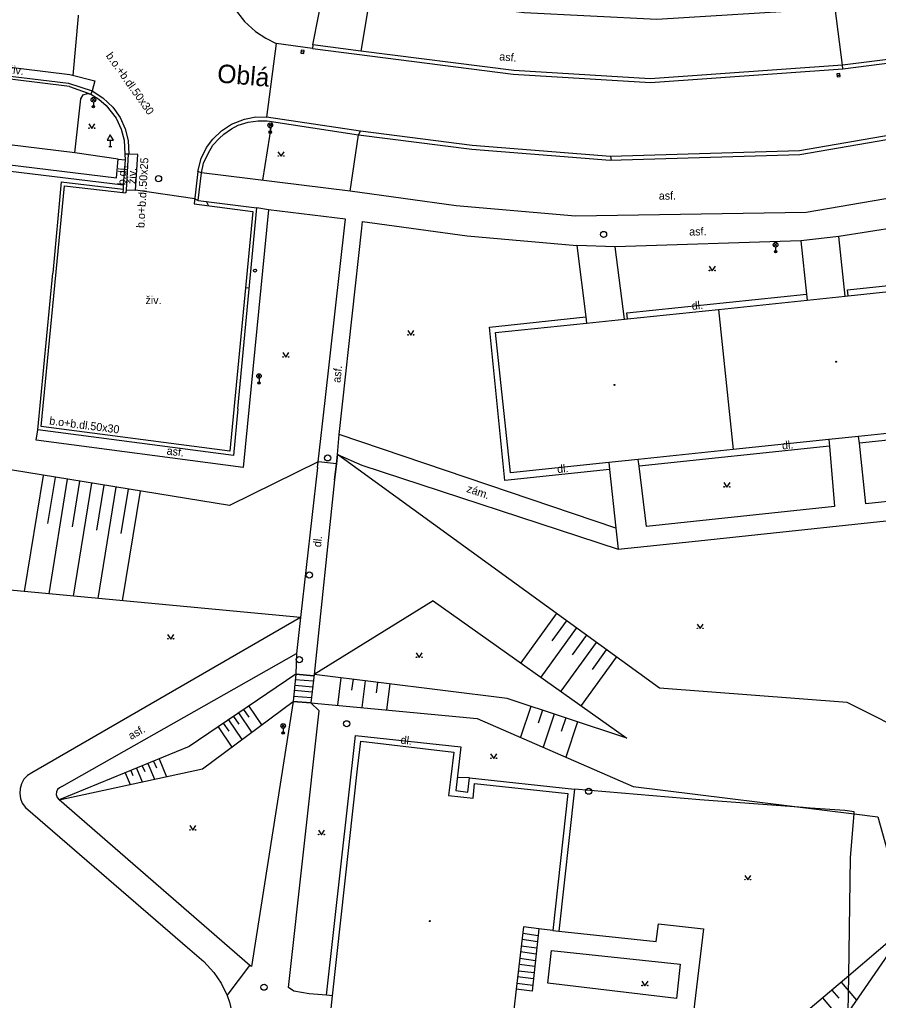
# Model space of a CAD drawing. Extents: x -602419 to -601554, y -1162937 to -1162362.
# Drawn here: x -601908.3 to -601838.6, y -1162630.4 to -1162550.8 of the extents above; entities that cross this region are included whole.
import ezdxf

# ---------------------------------------------------------------- set-up
doc = ezdxf.new("R2010")
doc.units = 0
doc.layers.add('Podklad', color=7, linetype='Continuous')

msp = doc.modelspace()

# ---------------------------------------------------------------- linework, layer by layer
at = {"layer": 'Podklad'}
for p, q in [((-601885.4843, -1162553.3665), (-601885.2357, -1162553.3935)), ((-601841.9645, -1162555.291), (-601841.7155, -1162555.269)), ((-601902.4825, -1162557.41), (-601902.2175, -1162557.145)), ((-601902.4825, -1162557.145), (-601902.2175, -1162557.41)), ((-601902.35, -1162557.465), (-601902.35, -1162557.84)), ((-601888.1225, -1162559.4799), (-601887.8575, -1162559.2149)), ((-601888.1225, -1162559.2149), (-601887.8575, -1162559.4799)), ((-601887.99, -1162559.5349), (-601887.99, -1162559.9099)), ((-601901.105, -1162561.06), (-601900.855, -1162561.06)), ((-601900.98, -1162560.551), (-601900.98, -1162561.06)), ((-601847.0825, -1162569.19), (-601846.8175, -1162568.925)), ((-601847.0825, -1162568.925), (-601846.8175, -1162569.19)), ((-601846.95, -1162569.245), (-601846.95, -1162569.62)), ((-601889.0325, -1162579.85), (-601888.7675, -1162579.585)), ((-601889.0325, -1162579.585), (-601888.7675, -1162579.85)), ((-601888.9, -1162579.905), (-601888.9, -1162580.28)), ((-601887.0725, -1162608.28), (-601886.8075, -1162608.015)), ((-601887.0725, -1162608.015), (-601886.8075, -1162608.28)), ((-601886.94, -1162608.335), (-601886.94, -1162608.71))]:
    msp.add_line(p, q, dxfattribs=at)
for points in [[(-601892.15, -1162544.89), (-601892.18, -1162546.13), (-601891.94, -1162547.55), (-601891.45, -1162548.9099), (-601890.9099, -1162549.84), (-601890.08, -1162550.93), (-601889.18, -1162551.7199), (-601888.34, -1162552.27), (-601887.5, -1162552.7)], [(-601884.52, -1162552.82), (-601883.61, -1162548.14), (-601879.86, -1162548.62), (-601867.37, -1162550.2), (-601856.6, -1162550.74), (-601842.12, -1162549.83)], [(-601879.86, -1162548.62), (-601880.62, -1162553.32)], [(-601841.51, -1162554.46), (-601842.12, -1162549.83)], [(-601903.9859, -1162555.2967), (-601903.56, -1162550.4899), (-601903.5535, -1162550.4166)], [(-601937.94, -1162551.9), (-601937.87, -1162551.1), (-601920.53, -1162553.2199), (-601904.25, -1162555.23), (-601902.23, -1162555.74), (-601902.45, -1162556.55)], [(-601937.94, -1162551.9), (-601937.4099, -1162551.94), (-601904.36, -1162555.92)], [(-601887.5, -1162552.7), (-601888.28, -1162558.68)], [(-601884.56, -1162553.12), (-601887.5, -1162552.7)], [(-601884.52, -1162552.82), (-601884.56, -1162553.12)], [(-601884.56, -1162553.12), (-601868.25, -1162555.21)], [(-601841.51, -1162554.46), (-601857.13, -1162555.57), (-601868.22, -1162554.91), (-601880.62, -1162553.32), (-601884.52, -1162552.82)], [(-601834.37, -1162553.56), (-601841.51, -1162554.46)], [(-601841.48, -1162554.76), (-601834.33, -1162553.85)], [(-601904.3, -1162556.2), (-601915.94, -1162554.77)], [(-601857.12, -1162555.87), (-601841.48, -1162554.76)], [(-601841.48, -1162554.76), (-601841.51, -1162554.46)], [(-601943.4699, -1162555.24), (-601944.28, -1162556.62), (-601939.98, -1162557.4), (-601938.83, -1162558.95), (-601920.48, -1162561.18), (-601900.48, -1162563.61), (-601900.33, -1162562.1)], [(-601868.25, -1162555.21), (-601857.12, -1162555.87)], [(-601904.36, -1162555.92), (-601902.45, -1162556.55)], [(-601904.3, -1162556.2), (-601902.55, -1162556.83)], [(-601903.87, -1162561.6), (-601903.37, -1162557.19), (-601903.17, -1162556.88), (-601902.83, -1162556.76), (-601902.55, -1162556.83)], [(-601902.45, -1162556.55), (-601902.55, -1162556.83)], [(-601902.55, -1162556.83), (-601901.9099, -1162557.2199), (-601901.3, -1162557.75), (-601900.5, -1162558.78), (-601900.09, -1162559.67), (-601899.86, -1162560.55), (-601899.79, -1162561.7)], [(-601902.45, -1162556.55), (-601901.57, -1162557.11), (-601900.77, -1162557.87), (-601900.17, -1162558.73), (-601899.76, -1162559.65), (-601899.53, -1162560.58), (-601899.4699, -1162561.7)], [(-601903.87, -1162561.6), (-601920.23, -1162559.58), (-601937.85, -1162557.4699)], [(-601940.03, -1162558.18), (-601939.03, -1162559.44), (-601920.48, -1162561.69), (-601899.92, -1162564.19)], [(-601893.88, -1162563.11), (-601893.61, -1162562.05), (-601893.17, -1162561.15), (-601892.6599, -1162560.48), (-601891.95, -1162559.81), (-601891.14, -1162559.27), (-601890.09, -1162558.85), (-601889.15, -1162558.67), (-601888.28, -1162558.68)], [(-601880.67, -1162559.84), (-601888.28, -1162558.68)], [(-601902.73, -1162559.235), (-601902.48, -1162559.61), (-601902.23, -1162559.235)], [(-601893.58, -1162563.2), (-601893.4099, -1162562.43), (-601893.04, -1162561.63), (-601892.65, -1162560.9699), (-601892.14, -1162560.4099), (-601891.75, -1162560.06), (-601891.14, -1162559.64), (-601890.58, -1162559.35), (-601889.79, -1162559.1), (-601888.9699, -1162558.98), (-601888.25, -1162558.98)], [(-601888.584, -1162563.8157), (-601887.8401, -1162559.0429)], [(-601888.25, -1162558.98), (-601880.82, -1162560.12)], [(-601880.82, -1162560.12), (-601871.61, -1162561.29), (-601860.38, -1162562.18), (-601844.98, -1162561.73), (-601830.85, -1162559.28)], [(-601830.9099, -1162558.99), (-601845.01, -1162561.43), (-601860.37, -1162561.88), (-601871.58, -1162560.99), (-601880.67, -1162559.84)], [(-601881.49, -1162564.69), (-601880.82, -1162560.12)], [(-601880.82, -1162560.12), (-601880.67, -1162559.84)], [(-601900.33, -1162562.1), (-601903.87, -1162561.6)], [(-601900.33, -1162562.1), (-601899.78, -1162562.1599)], [(-601899.53, -1162561.7), (-601899.79, -1162561.7)], [(-601899.79, -1162561.7), (-601899.78, -1162562.1599)], [(-601899.53, -1162561.7), (-601899.68, -1162564.59)], [(-601899.68, -1162564.59), (-601898.92, -1162564.63), (-601898.75, -1162561.71), (-601899.4699, -1162561.7)], [(-601899.4699, -1162561.7), (-601899.53, -1162561.7)], [(-601887.36, -1162561.495), (-601887.11, -1162561.87), (-601886.86, -1162561.495)], [(-601860.3467, -1162561.8793), (-601860.3169, -1162562.1781)], [(-601899.78, -1162562.1599), (-601899.92, -1162564.19)], [(-601884.09, -1162586.68), (-601891.31, -1162590.25), (-601910.12, -1162587.19), (-601910.11, -1162573.78), (-601911.81, -1162571.24), (-601934.02, -1162569.1599), (-601936.85, -1162571.56), (-601938.63, -1162580.45), (-601959.43, -1162577.61), (-601959.05, -1162563.54)], [(-601893.88, -1162563.11), (-601894.17, -1162565.7199), (-601889.39, -1162566.35), (-601891.28, -1162585.83), (-601906.59, -1162583.81), (-601904.69, -1162564.26), (-601899.71, -1162564.85)], [(-601893.58, -1162563.2), (-601893.88, -1162563.11)], [(-601893.84, -1162565.46), (-601893.58, -1162563.2)], [(-601881.49, -1162564.69), (-601893.58, -1162563.2)], [(-601904.96, -1162563.93), (-601905.64, -1162571.35)], [(-601904.96, -1162563.93), (-601899.94, -1162564.53)], [(-601899.92, -1162564.19), (-601899.94, -1162564.53)], [(-601829.9699, -1162563.94), (-601844.48, -1162566.44), (-601863.19, -1162566.74)], [(-601899.94, -1162564.53), (-601899.9496, -1162564.8216)], [(-601899.68, -1162564.59), (-601899.71, -1162564.85)], [(-601894.1255, -1162565.3193), (-601898.92, -1162564.63)], [(-601863.19, -1162566.74), (-601872.89, -1162565.88), (-601881.49, -1162564.69)], [(-601894.1255, -1162565.3193), (-601893.84, -1162565.46)], [(-601893.84, -1162565.46), (-601889.07, -1162566.05)], [(-601893.014, -1162565.8722), (-601893.16, -1162565.5441)], [(-601890.61, -1162582.39), (-601889.07, -1162566.05)], [(-601888.14, -1162566.23), (-601889.07, -1162566.05)], [(-601827.12, -1162565.51), (-601837, -1162567.63), (-601841.81, -1162568.38)], [(-601881.94, -1162567.43), (-601881.89, -1162566.9699), (-601888.14, -1162566.23), (-601890.18, -1162587.1599), (-601906.99, -1162584.92), (-601906.86, -1162584.08)], [(-601884.09, -1162586.68), (-601883.52, -1162581.7), (-601881.94, -1162567.43)], [(-601880.55, -1162567.7), (-601880.49, -1162567.1599), (-601872.01, -1162568.32), (-601863.09, -1162569.12), (-601862.37, -1162574.92)], [(-601882.12, -1162582.01), (-601880.55, -1162567.7)], [(-601841.81, -1162568.38), (-601844.89, -1162568.75)], [(-601841.31, -1162573.23), (-601841.81, -1162568.38)], [(-601859.9699, -1162569.23), (-601863.09, -1162569.12)], [(-601844.89, -1162568.75), (-601859.9699, -1162569.23)], [(-601859.23, -1162575.09), (-601859.9699, -1162569.23)], [(-601844.89, -1162568.75), (-601844.44, -1162573.06)], [(-601852.34, -1162570.795), (-601852.09, -1162571.17), (-601851.84, -1162570.795)], [(-601906.86, -1162584.08), (-601905.64, -1162571.35)], [(-601841.05, -1162573.2), (-601841.11, -1162572.71), (-601826.53, -1162571.18)], [(-601841.05, -1162573.2), (-601833.69, -1162572.43)], [(-601889.989, -1162572.52), (-601889.6828, -1162572.5523)], [(-601858.9699, -1162575.06), (-601859.02, -1162574.58), (-601844.44, -1162573.06)], [(-601844.44, -1162573.06), (-601844.39, -1162573.55)], [(-601844.39, -1162573.55), (-601841.31, -1162573.23)], [(-601841.31, -1162573.23), (-601841.05, -1162573.2)], [(-601851.58, -1162574.31), (-601844.39, -1162573.55)], [(-601858.9699, -1162575.06), (-601851.58, -1162574.31)], [(-601851.58, -1162574.31), (-601850.39, -1162585.68)], [(-601860.44, -1162587.3), (-601868.93, -1162588.2), (-601870.18, -1162575.75), (-601862.37, -1162574.92)], [(-601869.7, -1162576.18), (-601862.31, -1162575.42)], [(-601862.37, -1162574.92), (-601862.31, -1162575.42)], [(-601862.31, -1162575.42), (-601859.23, -1162575.09)], [(-601859.23, -1162575.09), (-601858.9699, -1162575.06)], [(-601876.82, -1162576.025), (-601876.57, -1162576.4), (-601876.32, -1162576.025)], [(-601868.49, -1162587.59), (-601869.7, -1162576.18)], [(-601886.9699, -1162577.815), (-601886.7199, -1162578.19), (-601886.4699, -1162577.815)], [(-601882.39, -1162584.48), (-601882.12, -1162582.01)], [(-601890.61, -1162582.39), (-601890.9699, -1162586.17), (-601906.86, -1162584.08)], [(-601824.69, -1162583.56), (-601824.34, -1162588.49), (-601839.63, -1162590.11), (-601840.15, -1162585.18)], [(-601824.69, -1162583.56), (-601840.15, -1162585.18)], [(-601832.51, -1162583.83), (-601840.21, -1162584.63)], [(-601882.54, -1162586.09), (-601882.39, -1162584.48)], [(-601859.93, -1162592.07), (-601882.39, -1162584.48)], [(-601842.63, -1162584.88), (-601850.39, -1162585.68)], [(-601840.21, -1162584.63), (-601842.63, -1162584.88)], [(-601842.63, -1162584.88), (-601842.58, -1162585.43)], [(-601840.15, -1162585.18), (-601840.21, -1162584.63)], [(-601850.39, -1162585.68), (-601858.1, -1162586.49)], [(-601842.58, -1162585.43), (-601842.1599, -1162590.32), (-601857.43, -1162591.95), (-601858.04, -1162587.05)], [(-601842.58, -1162585.43), (-601858.04, -1162587.05)], [(-601884.14, -1162587.15), (-601884.09, -1162586.68)], [(-601884.08, -1162586.68), (-601884.09, -1162586.68)], [(-601882.62, -1162586.86), (-601884.08, -1162586.68)], [(-601882.54, -1162586.09), (-601882.62, -1162586.86)], [(-601882.62, -1162586.86), (-601882.54, -1162586.09)], [(-601882.54, -1162586.09), (-601880.55, -1162586.9699), (-601859.73, -1162593.78)], [(-601882.54, -1162586.09), (-601880.55, -1162586.9699), (-601859.73, -1162593.78)], [(-601808.15, -1162672.6599), (-601815.75, -1162673.8), (-601821.46, -1162667.02), (-601822.6642, -1162660.5227), (-601831.25, -1162614.2), (-601835.42, -1162609.1), (-601841.14, -1162606.25), (-601856.39, -1162605.09), (-601882.54, -1162586.09)], [(-601860.5, -1162586.75), (-601868.49, -1162587.59)], [(-601858.1, -1162586.49), (-601860.5, -1162586.75)], [(-601860.5, -1162586.75), (-601860.44, -1162587.3)], [(-601858.04, -1162587.05), (-601858.1, -1162586.49)], [(-601884.14, -1162587.15), (-601885.52, -1162599.35)], [(-601882.62, -1162586.86), (-601882.76, -1162588.1599), (-601884.43, -1162603.96)], [(-601882.76, -1162588.1599), (-601882.62, -1162586.86)], [(-601860.44, -1162587.3), (-601859.93, -1162592.07)], [(-601906.44, -1162587.79), (-601907.98, -1162597.23)], [(-601905.46, -1162587.95), (-601906.07, -1162591.7)], [(-601904.4699, -1162588.11), (-601905.98, -1162597.42)], [(-601903.48, -1162588.27), (-601904.08, -1162591.9699)], [(-601882.76, -1162588.1599), (-601884.43, -1162603.96)], [(-601851.15, -1162588.375), (-601850.9, -1162588.75), (-601850.65, -1162588.375)], [(-601902.49, -1162588.43), (-601903.99, -1162597.61)], [(-601901.51, -1162588.59), (-601902.1, -1162592.24)], [(-601900.52, -1162588.75), (-601901.99, -1162597.8)], [(-601899.53, -1162588.9099), (-601900.12, -1162592.5)], [(-601898.55, -1162589.07), (-601900, -1162597.99)], [(-601859.73, -1162593.78), (-601853.73, -1162593.1599), (-601810.28, -1162588.53)], [(-601885.52, -1162599.35), (-601962.07, -1162592.14)], [(-601859.93, -1162592.07), (-601859.73, -1162593.78)], [(-601874.76, -1162597.98), (-601884.43, -1162603.96)], [(-601874.76, -1162597.98), (-601859.02, -1162609.13)], [(-601885.52, -1162599.35), (-601907.36, -1162611.95)], [(-601885.52, -1162599.35), (-601885.85, -1162602.26)], [(-601864.77, -1162599.04), (-601867.64, -1162603.02)], [(-601863.15, -1162600.21), (-601866.01, -1162604.18)], [(-601863.96, -1162599.63), (-601865.11, -1162601.2199)], [(-601853.33, -1162599.865), (-601853.08, -1162600.24), (-601852.83, -1162599.865)], [(-601896.32, -1162600.715), (-601896.07, -1162601.09), (-601895.82, -1162600.715)], [(-601862.34, -1162600.8), (-601863.48, -1162602.38)], [(-601861.53, -1162601.38), (-601864.38, -1162605.33)], [(-601904.92, -1162613.06), (-601885.85, -1162602.26)], [(-601885.85, -1162602.26), (-601885.92, -1162603.94)], [(-601876.14, -1162602.215), (-601875.89, -1162602.59), (-601875.64, -1162602.215)], [(-601859.9099, -1162602.55), (-601862.75, -1162606.49)], [(-601860.7199, -1162601.9699), (-601861.86, -1162603.55)], [(-601885.92, -1162603.94), (-601894.58, -1162609.81), (-601905.14, -1162614.1599)], [(-601885.92, -1162603.94), (-601886.13, -1162606.1599)], [(-601884.4435, -1162604.0795), (-601885.92, -1162603.94)], [(-601885.92, -1162603.94), (-601884.44, -1162604.08)], [(-601884.43, -1162603.96), (-601884.69, -1162606.27)], [(-601884.43, -1162603.96), (-601884.69, -1162606.27)], [(-601859.02, -1162609.13), (-601868.75, -1162605.93), (-601884.43, -1162603.96)], [(-601882.26, -1162604.23), (-601882.54, -1162606.4699)], [(-601886, -1162604.83), (-601884.54, -1162604.96)], [(-601884.49, -1162604.52), (-601885.96, -1162604.39)], [(-601881.26, -1162604.36), (-601881.38, -1162605.24)], [(-601880.27, -1162604.48), (-601880.55, -1162606.6599)], [(-601879.28, -1162604.61), (-601879.39, -1162605.46)], [(-601878.29, -1162604.73), (-601878.55, -1162606.84)], [(-601886.09, -1162605.7199), (-601884.64, -1162605.83)], [(-601884.59, -1162605.4), (-601886.05, -1162605.27)], [(-601886.13, -1162606.1599), (-601889.52, -1162627.7), (-601889.64, -1162627.62), (-601905.14, -1162614.1599)], [(-601905.14, -1162614.1599), (-601893.5, -1162611.64), (-601886.13, -1162606.1599)], [(-601889.74, -1162606.53), (-601888.69, -1162608.07)], [(-601886.13, -1162606.1599), (-601884.69, -1162606.27)], [(-601884.69, -1162606.27), (-601886.13, -1162606.1599)], [(-601884.69, -1162606.27), (-601884.01, -1162606.93)], [(-601884.69, -1162606.27), (-601871.19, -1162607.53), (-601858.53, -1162613.06), (-601840.5739, -1162615.291), (-601838.65, -1162615.53), (-601836.18, -1162624.34)], [(-601866.84, -1162606.56), (-601867.67, -1162609.07)], [(-601890.98, -1162607.37), (-601890.55, -1162608.01)], [(-601890.56, -1162607.09), (-601889.5, -1162608.6599)], [(-601890.15, -1162606.81), (-601889.73, -1162607.43)], [(-601886.5, -1162629.4), (-601884.01, -1162606.93)], [(-601865.89, -1162606.87), (-601866.23, -1162607.9099)], [(-601864.94, -1162607.18), (-601865.83, -1162609.87)], [(-601863.99, -1162607.49), (-601864.36, -1162608.61)], [(-601892.2199, -1162608.21), (-601891.1, -1162609.86)], [(-601891.81, -1162607.93), (-601891.36, -1162608.58)], [(-601891.39, -1162607.65), (-601890.3, -1162609.26)], [(-601863.04, -1162607.81), (-601863.98, -1162610.68)], [(-601883.4099, -1162630.02), (-601881.06, -1162608.9099), (-601872.52, -1162609.85), (-601872.9099, -1162613.4), (-601871.93, -1162613.53), (-601871.8, -1162612.35), (-601863.27, -1162613.28), (-601864.54, -1162624.82)], [(-601880.9, -1162611.64), (-601880.62, -1162609.37)], [(-601880.62, -1162609.37), (-601873.08, -1162610.28)], [(-601873.08, -1162610.28), (-601873.32, -1162612.29)], [(-601870.09, -1162610.425), (-601869.84, -1162610.8), (-601869.59, -1162610.425)], [(-601898.38, -1162611.38), (-601898.18, -1162611.86)], [(-601897.92, -1162611.19), (-601897.39, -1162612.48)], [(-601897.46, -1162611), (-601897.23, -1162611.55)], [(-601897, -1162610.81), (-601896.4, -1162612.27)], [(-601907.36, -1162611.95), (-601907.7, -1162612.18), (-601907.99, -1162612.48), (-601908.2, -1162612.84), (-601908.3, -1162613.23), (-601908.33, -1162613.63), (-601908.27, -1162614.03), (-601908.12, -1162614.4099), (-601907.86, -1162614.76)], [(-601899.77, -1162611.95), (-601899.37, -1162612.9099)], [(-601899.31, -1162611.76), (-601899.14, -1162612.18)], [(-601898.85, -1162611.57), (-601898.38, -1162612.7)], [(-601882.92, -1162630.07), (-601880.9, -1162611.64)], [(-601873.32, -1162612.29), (-601873.5, -1162613.81)], [(-601904.92, -1162613.06), (-601905.1, -1162613.18), (-601905.26, -1162613.32), (-601905.35, -1162613.51), (-601905.37, -1162613.7199), (-601905.3, -1162613.96), (-601905.14, -1162614.1599)], [(-601871.8, -1162612.35), (-601872.7934, -1162612.3395)], [(-601871.52, -1162614.02), (-601871.39, -1162612.82)], [(-601871.39, -1162612.82), (-601863.83, -1162613.64)], [(-601873.5, -1162613.81), (-601871.52, -1162614.02)], [(-601863.83, -1162613.64), (-601865.03, -1162624.77)], [(-601841.33, -1162651.6499), (-601841.0524, -1162631.4107), (-601841.0118, -1162628.4378), (-601840.88, -1162618.8299), (-601840.5739, -1162615.291), (-601840.56, -1162615.1299), (-601841.34, -1162615.01), (-601844.15, -1162614.8199), (-601844.7049, -1162614.7777), (-601853.1, -1162614.1399), (-601863.27, -1162613.28)], [(-601907.86, -1162614.76), (-601894.52, -1162626.31)], [(-601894.53, -1162616.245), (-601894.28, -1162616.62), (-601894.03, -1162616.245)], [(-601884.08, -1162616.615), (-601883.83, -1162616.99), (-601883.58, -1162616.615)], [(-601849.46, -1162620.2849), (-601849.21, -1162620.6599), (-601848.96, -1162620.2849)], [(-601856.6599, -1162625.67), (-601856.45, -1162624.23)], [(-601856.45, -1162624.23), (-601852.8, -1162624.64)], [(-601867.4099, -1162624.48), (-601868.02, -1162629.54)], [(-601867.4699, -1162624.99), (-601866.24, -1162625.18)], [(-601866.18, -1162624.63), (-601867.4099, -1162624.48)], [(-601866.18, -1162624.63), (-601866.73, -1162629.7)], [(-601865.03, -1162624.77), (-601866.18, -1162624.63)], [(-601836.18, -1162624.34), (-601841.0524, -1162631.4107), (-601845.8, -1162638.3), (-601865.86, -1162636.4)], [(-601836.18, -1162624.34), (-601841.0118, -1162628.4378), (-601848.1599, -1162634.5), (-601865.49, -1162632.86)], [(-601865.03, -1162624.77), (-601864.54, -1162624.82)], [(-601864.54, -1162624.82), (-601856.6599, -1162625.67)], [(-601852.8, -1162624.64), (-601853.77, -1162632.74)], [(-601866.29, -1162625.68), (-601867.54, -1162625.5)], [(-601894.52, -1162626.31), (-601893.39, -1162627.29)], [(-601866.4, -1162626.69), (-601867.6599, -1162626.51)], [(-601867.6, -1162626), (-601866.34, -1162626.18)], [(-601865.14, -1162626.38), (-601854.7, -1162627.5), (-601855, -1162630.28), (-601865.45, -1162629.05), (-601865.14, -1162626.38)], [(-601893.39, -1162627.29), (-601892.56, -1162628.17), (-601891.98, -1162629.03), (-601891.48, -1162630.05), (-601891.29, -1162630.6), (-601891.05, -1162631.64), (-601890.96, -1162632.57), (-601891, -1162633.38)], [(-601867.7199, -1162627.01), (-601866.45, -1162627.19)], [(-601891.48, -1162630.05), (-601889.64, -1162627.62)], [(-601867.84, -1162628.03), (-601866.56, -1162628.19)], [(-601866.51, -1162627.69), (-601867.78, -1162627.52)], [(-601867.96, -1162629.04), (-601866.67, -1162629.2)], [(-601866.62, -1162628.7), (-601867.9, -1162628.53)], [(-601857.81, -1162628.885), (-601857.56, -1162629.26), (-601857.31, -1162628.885)], [(-601841.62, -1162628.95), (-601840.37, -1162630.42)], [(-601886.08, -1162629.69), (-601886.5, -1162629.4)], [(-601884.82, -1162629.9), (-601886.08, -1162629.69)], [(-601868.02, -1162629.54), (-601868.2199, -1162631.21)], [(-601866.73, -1162629.7), (-601868.02, -1162629.54)], [(-601842.38, -1162629.6), (-601841.81, -1162630.27)], [(-601883.4099, -1162630.02), (-601884.82, -1162629.9)], [(-601882.92, -1162630.07), (-601883.4099, -1162630.02)], [(-601883.4, -1162634.43), (-601882.92, -1162630.07)], [(-601843.14, -1162630.24), (-601841.55, -1162632.13)]]:
    msp.add_lwpolyline(points, dxfattribs=at)
for points in [[(-601885.4978, -1162553.4907), (-601885.2493, -1162553.5178), (-601885.2222, -1162553.2693), (-601885.4707, -1162553.2422)], [(-601841.9535, -1162555.4156), (-601841.7044, -1162555.3935), (-601841.7265, -1162555.1444), (-601841.9756, -1162555.1665)], [(-601901.23, -1162560.551), (-601900.73, -1162560.551), (-601900.98, -1162560.118)]]:
    msp.add_lwpolyline(points, close=True, dxfattribs=at)
for centre, radius in [((-601902.35, -1162557.2775), 0.1875), ((-601902.35, -1162557.84), 0.1), ((-601902.35, -1162557.84), 0.0723), ((-601902.35, -1162557.84), 0.0438), ((-601902.7051, -1162559.5849), 0.025), ((-601902.2554, -1162559.5849), 0.025), ((-601887.99, -1162559.3474), 0.1875), ((-601887.99, -1162559.9099), 0.1), ((-601887.99, -1162559.9099), 0.0723), ((-601887.99, -1162559.9099), 0.0438), ((-601887.3351, -1162561.8449), 0.025), ((-601886.8854, -1162561.8449), 0.025), ((-601897.06, -1162563.69), 0.25), ((-601860.92, -1162568.2199), 0.25), ((-601846.95, -1162569.0575), 0.1875), ((-601846.95, -1162569.62), 0.1), ((-601846.95, -1162569.62), 0.0723), ((-601846.95, -1162569.62), 0.0438), ((-601889.2199, -1162571.15), 0.125), ((-601852.3151, -1162571.1449), 0.025), ((-601851.8654, -1162571.1449), 0.025), ((-601876.7951, -1162576.3749), 0.025), ((-601876.3454, -1162576.3749), 0.025), ((-601886.945, -1162578.1649), 0.025), ((-601886.4953, -1162578.1649), 0.025), ((-601842.04, -1162578.56), 0.045), ((-601842.04, -1162578.56), 0.0199), ((-601888.9, -1162579.7175), 0.1875), ((-601888.9, -1162580.28), 0.1), ((-601888.9, -1162580.28), 0.0723), ((-601888.9, -1162580.28), 0.0438), ((-601860.04, -1162580.44), 0.045), ((-601860.04, -1162580.44), 0.0199), ((-601883.32, -1162586.37), 0.25), ((-601851.1251, -1162588.7249), 0.025), ((-601850.6754, -1162588.7249), 0.025), ((-601884.82, -1162595.88), 0.25), ((-601853.3051, -1162600.2149), 0.025), ((-601852.8554, -1162600.2149), 0.025), ((-601896.2951, -1162601.0649), 0.025), ((-601895.8454, -1162601.0649), 0.025), ((-601885.63, -1162602.76), 0.25), ((-601876.1151, -1162602.5649), 0.025), ((-601875.6654, -1162602.5649), 0.025), ((-601886.94, -1162608.1475), 0.1875), ((-601881.78, -1162607.9699), 0.25), ((-601886.94, -1162608.71), 0.1), ((-601886.94, -1162608.71), 0.0723), ((-601886.94, -1162608.71), 0.0438), ((-601870.0651, -1162610.7749), 0.025), ((-601869.6154, -1162610.7749), 0.025), ((-601862.13, -1162613.45), 0.25), ((-601894.5051, -1162616.5949), 0.025), ((-601894.0554, -1162616.5949), 0.025), ((-601884.0551, -1162616.9649), 0.025), ((-601883.6054, -1162616.9649), 0.025), ((-601849.4351, -1162620.6348), 0.025), ((-601848.9854, -1162620.6348), 0.025), ((-601875.03, -1162624), 0.045), ((-601875.03, -1162624), 0.0199), ((-601888.49, -1162629.37), 0.25), ((-601857.7851, -1162629.2349), 0.025), ((-601857.3354, -1162629.2349), 0.025)]:
    msp.add_circle(centre, radius, dxfattribs=at)

# ---------------------------------------------------------------- texts
for s, height, rotation, p in [('b.o.+b.dl.50x30', 0.65, 305.5, (-601901.37, -1162553.71)), ('asf.', 0.65, 354.94, (-601869.4099, -1162554.07)), ('živ.', 0.65, 353.13, (-601909.33, -1162555.11)), ('Oblá', 1.5, 355.07, (-601892.34, -1162555.86)), ('b.o+b.dl.50x25', 0.65, 86.67, (-601898.21, -1162567.71)), ('b.dl.', 0.65, 86.05, (-601899.75, -1162564.24)), ('živ.', 0.65, 86.67, (-601898.93, -1162564.13)), ('asf.', 0.65, 0.92, (-601856.43, -1162565.4)), ('asf.', 0.65, 0.92, (-601853.96, -1162568.31)), ('dl.', 0.65, 5.98, (-601853.73, -1162574.35)), ('asf.', 0.65, 83.74, (-601882.3, -1162580.29)), ('b.o+b.dl.50x30', 0.65, 352.65, (-601905.96, -1162583.6599)), ('dl.', 0.65, 5.98, (-601846.4, -1162585.69)), ('asf.', 0.65, 352.57, (-601896.43, -1162586.09)), ('dl.', 0.65, 5.98, (-601864.6599, -1162587.61)), (' zám.', 0.65, 341.33, (-601872.33, -1162589.05)), ('dl.', 0.65, 83.74, (-601883.87, -1162593.65)), ('asf.', 0.65, 29.52, (-601899.29, -1162609.29)), ('dl.', 0.65, 353.09, (-601877.43, -1162609.58))]:
    msp.add_text(s, height=height, rotation=rotation, dxfattribs=at).set_placement(p)
msp.add_text('živ.', height=0.65, dxfattribs=at).set_placement((-601898.12, -1162573.88))

doc.saveas('drawing.dxf')
